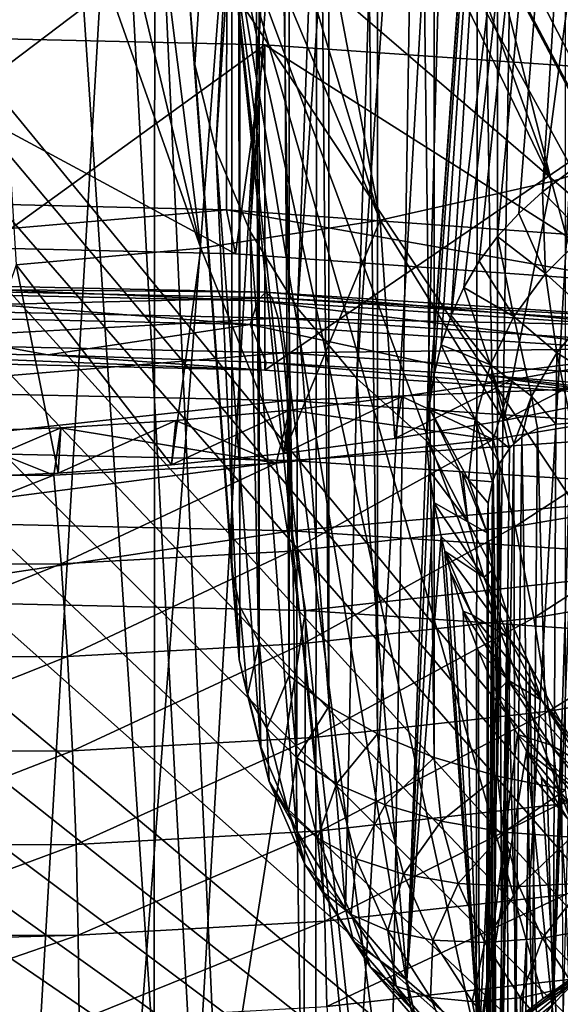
# Model space of a CAD drawing. Header units: metres. Extents: x -109 to 109, y -78 to 121.
# Tile 809 of 1056: x 0.8 to 3.06, y -7.17 to -3.05. Entities that reach past the tile are written whole.
import ezdxf

# ---------------------------------------------------------------- set-up
doc = ezdxf.new("R2010")
doc.units = ezdxf.units.M
doc.layers.add('solid_508554_SW0001', color=7, linetype='CONTINUOUS')

msp = doc.modelspace()

# ---------------------------------------------------------------- linework, layer by layer
at = {"layer": 'solid_508554_SW0001'}
for points in [[(1.5, -2.877158, 8.820271), (1.684025, -5.352687, 4.164479), (1.684025, 13.156838, -6.522)], [(1.718227, -5.505154, 3.900398), (1.684025, 13.156838, -6.522), (1.684025, -5.352687, 4.164479)], [(1.718227, 13.004371, -6.786081), (1.684025, 13.156838, -6.522), (1.718227, -5.505154, 3.900398)], [(1.718227, 13.004371, -6.786081), (1.718227, -5.505154, 3.900398), (1.798783, -5.653367, 3.643686)], [(1.798783, 12.856158, -7.042792), (1.718227, 13.004371, -6.786081), (1.798783, -5.653367, 3.643686)], [(2.162955, -19.445965, 39.774437), (0, 12.943846, 22.659361), (0, -19.398746, 39.856224)], [(2.162955, -19.445965, 39.774437), (0.407613, 12.942253, 22.656605), (0, 12.943846, 22.659361)], [(2.162955, -19.445965, 39.774437), (0.811601, 10.081635, 24.166874), (0.407613, 12.942253, 22.656605)], [(1.798783, 12.856158, -7.042792), (1.798783, -5.653367, 3.643686), (1.923783, -5.793664, 3.400684)], [(1.923782, 12.715861, -7.285794), (1.798783, 12.856158, -7.042792), (1.923783, -5.793664, 3.400684)], [(1.923782, 12.715861, -7.285794), (1.923783, -5.793664, 3.400684), (2.090279, -5.922736, 3.177124)], [(2.090278, 12.586789, -7.509355), (1.923782, 12.715861, -7.285794), (2.090279, -5.922736, 3.177124)], [(2.090278, 12.586789, -7.509355), (2.090279, -5.922736, 3.177124), (2.294345, -6.037539, 2.978279)], [(2.294343, 12.471986, -7.708199), (2.090278, 12.586789, -7.509355), (2.294345, -6.037539, 2.978279)], [(2.294343, 12.471986, -7.708199), (2.294345, -6.037539, 2.978279), (2.531168, -6.135364, 2.808841)], [(2.531166, 12.374162, -7.877636), (2.294343, 12.471986, -7.708199), (2.531168, -6.135364, 2.808841)], [(2.531166, 12.374162, -7.877636), (2.531168, -6.135364, 2.808841), (2.795163, -6.213902, 2.67281)], [(2.79516, 12.295624, -8.013668), (2.531166, 12.374162, -7.877636), (2.795163, -6.213902, 2.67281)], [(3.080096, 12.238226, -8.113084), (2.79516, 12.295624, -8.013668), (2.795163, -6.213902, 2.67281)], [(3.080096, 12.238226, -8.113084), (2.795163, -6.213902, 2.67281), (3.080101, -6.2713, 2.573394)], [(2.162955, -19.445965, 39.774437), (1.708805, 9.392839, 24.483728), (0.811601, 10.081635, 24.166874)], [(2.162955, -19.445965, 39.774437), (2.614223, 8.682554, 24.775587), (1.708805, 9.392839, 24.483728)], [(2.162955, -19.445965, 39.774437), (4.309449, -19.587261, 39.529709), (2.614223, 8.682554, 24.775587)], [(4.309449, -19.587261, 39.529709), (3.522732, 7.954433, 25.039883), (2.614223, 8.682554, 24.775587)], [(5.316401, 8.477888, -31.515867), (5.346106, -16.050337, -74), (-5.346106, -16.050337, -74)], [(4.327184, 8.221739, -31.959532), (5.316401, 8.477888, -31.515867), (-5.346106, -16.050337, -74)], [(3.28852, 8.019318, -32.310135), (4.327184, 8.221739, -31.959532), (-5.346106, -16.050337, -74)], [(2.213334, 7.873151, -32.563301), (3.28852, 8.019318, -32.310135), (-5.346106, -16.050337, -74)], [(1.112855, 7.784757, -32.716404), (2.213334, 7.873151, -32.563301), (-5.346106, -16.050337, -74)], [(0, 7.755187, -32.767624), (1.112855, 7.784757, -32.716404), (-5.346106, -16.050337, -74)], [(1.98486, 3.652162, 20.074348), (1.529439, -3.240316, 9.02994), (1.5, -2.877158, 8.820271)], [(1.98486, 3.652162, 20.074348), (1.617085, -3.596008, 9.235299), (1.529439, -3.240316, 9.02994)], [(2.076159, 3.29613, 20.293066), (1.617085, -3.596008, 9.235299), (1.98486, 3.652162, 20.074348)], [(2.076159, 3.29613, 20.293066), (1.761279, -3.93767, 9.432558), (1.617085, -3.596008, 9.235299)], [(2.225912, 2.953634, 20.500917), (1.761279, -3.93767, 9.432558), (2.076159, 3.29613, 20.293066)], [(7.104699, -7.905698, 0.813772), (0, -7.99651, 1.152685), (0, 3.264459, -5.348838)], [(7.104699, -7.905698, 0.813772), (0, 3.264459, -5.348838), (7.104699, 2.925546, -5.439649)], [(2.225912, 2.953634, 20.500917), (1.959142, -4.258443, 9.617757), (1.761279, -3.93767, 9.432558)], [(2.431077, 2.631637, 20.693682), (1.959142, -4.258443, 9.617757), (2.225912, 2.953634, 20.500917)], [(2.431077, 2.631637, 20.693682), (2.206658, -4.551934, 9.787204), (1.959142, -4.258443, 9.617757)], [(2.687481, 2.336684, 20.867437), (2.206658, -4.551934, 9.787204), (2.431077, 2.631637, 20.693682)], [(2.687481, 2.336684, 20.867437), (2.499254, -4.812724, 9.93777), (2.206658, -4.551934, 9.787204)], [(2.989915, 2.074769, 21.018654), (2.499254, -4.812724, 9.93777), (2.687481, 2.336684, 20.867437)], [(2.509362, -4.675029, 10.159796), (2.499254, -4.812724, 9.93777), (2.989915, 2.074769, 21.018654)], [(2.529458, -4.541011, 10.392257), (2.509362, -4.675029, 10.159796), (2.989915, 2.074769, 21.018654)], [(2.560005, -4.411892, 10.633598), (2.529458, -4.541011, 10.392257), (2.989915, 2.074769, 21.018654)], [(2.601512, -4.288767, 10.882063), (2.560005, -4.411892, 10.633598), (2.989915, 2.074769, 21.018654)], [(2.601512, -4.288767, 10.882063), (2.989915, 2.074769, 21.018654), (3.332231, 1.851217, 21.144257)], [(-1.615718, 2.032706, -36.279251), (-1.743308, -0.378756, -40.456024), (7.405207, -11.518138, -59.75)], [(0, 1.993013, -36.348), (-1.615718, 2.032706, -36.279251), (7.405207, -11.518138, -59.75)], [(0, 1.993013, -36.348), (7.405207, -11.518138, -59.75), (1.818279, -0.925544, -41.403088)], [(2.654343, -4.17206, 11.136175), (2.601512, -4.288767, 10.882063), (3.332231, 1.851217, 21.144257)], [(2.718876, -4.062194, 11.394028), (2.654343, -4.17206, 11.136175), (3.332231, 1.851217, 21.144257)], [(2.795439, -3.959039, 11.654053), (2.718876, -4.062194, 11.394028), (3.332231, 1.851217, 21.144257)], [(2.884051, -3.862414, 11.914009), (2.795439, -3.959039, 11.654053), (3.332231, 1.851217, 21.144257)], [(2.984338, -3.772162, 12.170977), (2.884051, -3.862414, 11.914009), (3.332231, 1.851217, 21.144257)], [(2.984338, -3.772162, 12.170977), (3.332231, 1.851217, 21.144257), (3.70747, 1.67057, 21.241695)], [(3.094809, -3.688534, 12.420244), (2.984338, -3.772162, 12.170977), (3.70747, 1.67057, 21.241695)], [(3.379702, 1.199911, -31.931089), (3.364621, -10.545527, -24.576969), (2.70286, -10.624965, -24.714558)], [(2.714232, 1.122699, -32.064827), (3.379702, 1.199911, -31.931089), (2.70286, -10.624965, -24.714558)], [(2.714232, 1.122699, -32.064827), (2.70286, -10.624965, -24.714558), (2.033629, -10.686981, -24.821976)], [(2.041794, 1.062438, -32.169201), (2.714232, 1.122699, -32.064827), (2.033629, -10.686981, -24.821976)], [(2.041794, 1.062438, -32.169201), (2.033629, -10.686981, -24.821976), (1.358874, -10.731398, -24.898907)], [(1.364115, 1.019284, -32.243946), (2.041794, 1.062438, -32.169201), (1.358874, -10.731398, -24.898907)], [(1.364115, 1.019284, -32.243946), (1.358874, -10.731398, -24.898907), (0.68036, -10.758098, -24.945152)], [(0.682934, 0.993347, -32.288872), (1.364115, 1.019284, -32.243946), (0.68036, -10.758098, -24.945152)], [(-1.743308, -0.378756, -40.456024), (-1.743309, -0.653439, -40.931789), (7.405207, -11.518138, -59.75)], [(-1.743309, -0.653439, -40.931789), (-1.818279, -0.925544, -41.403088), (7.405207, -11.518138, -59.75)], [(2.839947, -0.864522, -19.697342), (4.310282, -3.283862, -19.887815), (3.071427, -0.763602, -19.522543)], [(2.594974, -0.957406, -19.858221), (4.310282, -3.283862, -19.887815), (2.839947, -0.864522, -19.697342)], [(-1.818279, -0.925544, -41.403088), (-1.96679, -1.189955, -41.861061), (7.405207, -11.518138, -59.75)], [(7.405207, -11.518138, -59.75), (1.96679, -1.189955, -41.861061), (1.818279, -0.925544, -41.403088)], [(2.338086, -1.041649, -20.004133), (3.692224, -3.525959, -20.30714), (2.594974, -0.957406, -19.858221)], [(2.594974, -0.957406, -19.858221), (3.692224, -3.525959, -20.30714), (4.310282, -3.283862, -19.887815)], [(2.070289, -1.116935, -20.134533), (3.02068, -3.728934, -20.658703), (2.338086, -1.041649, -20.004133)], [(2.338086, -1.041649, -20.004133), (3.02068, -3.728934, -20.658703), (3.692224, -3.525959, -20.30714)], [(1.792659, -1.18295, -20.248875), (3.02068, -3.728934, -20.658703), (2.070289, -1.116935, -20.134533)], [(-1.96679, -1.189955, -41.861061), (-2.186097, -1.441787, -42.297249), (7.405207, -11.518138, -59.75)], [(1.506949, -1.239281, -20.346443), (2.304852, -3.890017, -20.937708), (1.792659, -1.18295, -20.248875)], [(1.792659, -1.18295, -20.248875), (2.304852, -3.890017, -20.937708), (3.02068, -3.728934, -20.658703)], [(7.405207, -11.518138, -59.75), (2.186097, -1.441787, -42.297249), (1.96679, -1.189955, -41.861061)], [(1.214012, -1.285767, -20.426958), (2.304852, -3.890017, -20.937708), (1.506949, -1.239281, -20.346443)], [(0.915414, -1.322146, -20.489969), (1.555304, -4.00679, -21.139963), (1.214012, -1.285767, -20.426958)], [(1.214012, -1.285767, -20.426958), (1.555304, -4.00679, -21.139963), (2.304852, -3.890017, -20.937708)], [(0.61279, -1.348233, -20.535154), (1.555304, -4.00679, -21.139963), (0.915414, -1.322146, -20.489969)], [(0.61279, -1.348233, -20.535154), (0.783516, -4.077502, -21.262442), (1.555304, -4.00679, -21.139963)], [(-2.186097, -1.441787, -42.297249), (-2.472212, -1.676389, -42.70359), (7.405207, -11.518138, -59.75)], [(7.405207, -11.518138, -59.75), (2.472212, -1.676389, -42.70359), (2.186097, -1.441787, -42.297249)], [(-2.472212, -1.676389, -42.70359), (-2.819605, -1.889214, -43.072212), (7.405207, -11.518138, -59.75)], [(7.405207, -11.518138, -59.75), (2.819605, -1.889214, -43.072212), (2.472212, -1.676389, -42.70359)], [(-2.819605, -1.889214, -43.072212), (-3.221321, -2.076128, -43.395958), (7.405207, -11.518138, -59.75)], [(7.405207, -11.518138, -59.75), (3.221321, -2.076128, -43.395958), (2.819605, -1.889214, -43.072212)], [(-3.221321, -2.076128, -43.395958), (-3.670456, -2.23398, -43.669365), (7.405207, -11.518138, -59.75)], [(-3.670456, -2.23398, -43.669365), (-4.159655, -2.359993, -43.887627), (7.405207, -11.518138, -59.75)], [(-4.159655, -2.359993, -43.887627), (-4.678047, -2.451293, -44.045765), (7.405207, -11.518138, -59.75)], [(-4.678047, -2.451293, -44.045765), (-5.212583, -2.506085, -44.140667), (7.405207, -11.518138, -59.75)], [(-5.212583, -2.506085, -44.140667), (-5.75, -2.524144, -44.171944), (7.405207, -11.518138, -59.75)], [(0, -3.807368, 22.405445), (0, -2.50833, 21.655445), (1.663582, -2.547956, 21.586811)], [(1.000007, -11.25833, 6.5), (1.663582, -2.547956, 21.586811), (0, -2.50833, 21.655445)], [(0.98078, -11.160789, 6.668945), (1.000007, -11.25833, 6.5), (0, -2.50833, 21.655445)], [(0.923877, -11.066978, 6.831432), (0.98078, -11.160789, 6.668945), (0, -2.50833, 21.655445)], [(0.831477, -10.980556, 6.98112), (0.923877, -11.066978, 6.831432), (0, -2.50833, 21.655445)], [(0.707087, -10.904764, 7.112394), (0.831477, -10.980556, 6.98112), (0, -2.50833, 21.655445)], [(-5.75, -2.524144, -44.171944), (-7.405207, -11.518138, -59.75), (7.405207, -11.518138, -59.75)], [(1.662686, -3.847232, 22.337048), (0, -3.807368, 22.405445), (1.663582, -2.547956, 21.586811)], [(2.253295, -8.334558, 11.564122), (1.663582, -2.547956, 21.586811), (1.000007, -11.25833, 6.5)], [(3.311309, -3.965716, 22.131826), (1.662686, -3.847232, 22.337048), (1.663582, -2.547956, 21.586811)], [(3.311309, -3.965716, 22.131826), (1.663582, -2.547956, 21.586811), (3.312012, -2.666466, 21.381546)], [(3.308651, -6.952661, 13.957639), (3.312012, -2.666466, 21.381546), (1.663582, -2.547956, 21.586811)], [(2.986686, -7.142419, 13.628967), (3.308651, -6.952661, 13.957639), (1.663582, -2.547956, 21.586811)], [(2.714614, -7.354539, 13.261564), (2.986686, -7.142419, 13.628967), (1.663582, -2.547956, 21.586811)], [(2.500093, -7.58534, 12.861805), (2.714614, -7.354539, 13.261564), (1.663582, -2.547956, 21.586811)], [(2.349866, -7.828908, 12.439934), (2.500093, -7.58534, 12.861805), (1.663582, -2.547956, 21.586811)], [(2.267137, -8.08031, 12.004493), (2.349866, -7.828908, 12.439934), (1.663582, -2.547956, 21.586811)], [(2.253295, -8.334558, 11.564122), (2.267137, -8.08031, 12.004493), (1.663582, -2.547956, 21.586811)], [(1.529439, -3.240316, 9.02994), (1.684025, -5.352687, 4.164479), (1.5, -2.877158, 8.820271)], [(1.822381, -3.15751, 24.531033), (0, -4.474904, 25.388922), (0, -3.115381, 24.604002)], [(1.699666, -4.030761, 23.018518), (1.822381, -3.15751, 24.531033), (0, -3.115381, 24.604002)], [(0, -3.990381, 23.088457), (1.699666, -4.030761, 23.018518), (0, -3.115381, 24.604002)], [(1.822381, -3.15751, 24.531033), (1.822322, -4.51703, 25.315958), (0, -4.474904, 25.388922)], [(1.699666, -4.030761, 23.018518), (3.392111, -4.151805, 22.808863), (1.822381, -3.15751, 24.531033)], [(3.629164, -3.283533, 24.312754), (1.822322, -4.51703, 25.315958), (1.822381, -3.15751, 24.531033)], [(3.392111, -4.151805, 22.808863), (3.629164, -3.283533, 24.312754), (1.822381, -3.15751, 24.531033)], [(1.529439, -3.240316, 9.02994), (1.714799, -5.726325, 4.369603), (1.684025, -5.352687, 4.164479)], [(1.529439, -3.240316, 9.02994), (1.617085, -3.596008, 9.235299), (1.714799, -5.726325, 4.369603)], [(3.629164, -3.283533, 24.312754), (3.62909, -4.643048, 25.097689), (1.822322, -4.51703, 25.315958)], [(3.692224, -3.525959, -20.30714), (3.02068, -3.728934, -20.658703), (3.267441, -4.638892, -22.234797)], [(1.617085, -3.596008, 9.235299), (1.805792, -6.09163, 4.571716), (1.714799, -5.726325, 4.369603)], [(1.617085, -3.596008, 9.235299), (1.761279, -3.93767, 9.432558), (1.805792, -6.09163, 4.571716)], [(3.159184, -3.952345, 12.142233), (2.984338, -3.772162, 12.170977), (3.094809, -3.688534, 12.420244)], [(3.02068, -3.728934, -20.658703), (2.304852, -3.890017, -20.937708), (2.821571, -4.727457, -22.388197)], [(3.02068, -3.728934, -20.658703), (2.821571, -4.727457, -22.388197), (3.267441, -4.638892, -22.234797)], [(2.995559, -4.112984, 11.728349), (2.884051, -3.862414, 11.914009), (2.984338, -3.772162, 12.170977)], [(2.995559, -4.112984, 11.728349), (2.984338, -3.772162, 12.170977), (3.159184, -3.952345, 12.142233)], [(1.662686, -3.847232, 22.337048), (0, -3.990381, 23.088457), (0, -3.807368, 22.405445)], [(1.662686, -3.847232, 22.337048), (1.699666, -4.030761, 23.018518), (0, -3.990381, 23.088457)], [(1.662686, -3.847232, 22.337048), (3.392111, -4.151805, 22.808863), (1.699666, -4.030761, 23.018518)], [(3.311309, -3.965716, 22.131826), (3.392111, -4.151805, 22.808863), (1.662686, -3.847232, 22.337048)], [(2.995559, -4.112984, 11.728349), (2.795439, -3.959039, 11.654053), (2.884051, -3.862414, 11.914009)], [(2.304852, -3.890017, -20.937708), (1.555304, -4.00679, -21.139963), (1.90235, -4.865043, -22.626501)], [(2.304852, -3.890017, -20.937708), (1.90235, -4.865043, -22.626501), (2.366131, -4.802913, -22.518888)], [(2.304852, -3.890017, -20.937708), (2.366131, -4.802913, -22.518888), (2.821571, -4.727457, -22.388197)], [(1.761279, -3.93767, 9.432558), (1.955319, -6.441515, 4.766984), (1.805792, -6.09163, 4.571716)], [(1.761279, -3.93767, 9.432558), (1.959142, -4.258443, 9.617757), (1.955319, -6.441515, 4.766984)], [(2.863895, -4.292767, 11.303717), (2.718876, -4.062194, 11.394028), (2.795439, -3.959039, 11.654053)], [(2.863895, -4.292767, 11.303717), (2.795439, -3.959039, 11.654053), (2.995559, -4.112984, 11.728349)], [(2.995559, -4.112984, 11.728349), (3.159184, -3.952345, 12.142233), (3.178388, -4.279335, 11.83981)], [(1.555304, -4.00679, -21.139963), (0.783516, -4.077502, -21.262442), (1.432517, -4.913547, -22.710512)], [(1.555304, -4.00679, -21.139963), (1.432517, -4.913547, -22.710512), (1.90235, -4.865043, -22.626501)], [(2.863895, -4.292767, 11.303717), (2.654343, -4.17206, 11.136175), (2.718876, -4.062194, 11.394028)], [(0.783516, -4.077502, -21.262442), (0.479528, -4.969233, -22.806965), (0.957815, -4.948313, -22.770729)], [(0.783516, -4.077502, -21.262442), (0.957815, -4.948313, -22.770729), (1.432517, -4.913547, -22.710512)], [(2.863895, -4.292767, 11.303717), (2.995559, -4.112984, 11.728349), (3.043012, -4.444812, 11.462324)], [(2.995559, -4.112984, 11.728349), (3.178388, -4.279335, 11.83981), (3.043012, -4.444812, 11.462324)], [(1.793903, -4.228182, 26.117586), (0, -4.150984, 26.576256), (0, -4.18902, 26.185415)], [(1.82506, -4.190826, 26.507248), (0, -4.174618, 26.968231), (0, -4.150984, 26.576256)], [(1.793903, -4.228182, 26.117586), (1.82506, -4.190826, 26.507248), (0, -4.150984, 26.576256)], [(1.853616, -4.215084, 26.898144), (0, -4.25934, 27.351669), (0, -4.174618, 26.968231)], [(1.82506, -4.190826, 26.507248), (1.853616, -4.215084, 26.898144), (0, -4.174618, 26.968231)], [(1.760912, -4.326231, 25.73877), (0, -4.18902, 26.185415), (0, -4.287789, 25.805353)], [(1.760912, -4.326231, 25.73877), (1.793903, -4.228182, 26.117586), (0, -4.18902, 26.185415)], [(1.793903, -4.228182, 26.117586), (3.574153, -4.345369, 25.914612), (1.82506, -4.190826, 26.507248)], [(1.82506, -4.190826, 26.507248), (3.636231, -4.310048, 26.300749), (1.853616, -4.215084, 26.898144)], [(3.574153, -4.345369, 25.914612), (3.636231, -4.310048, 26.300749), (1.82506, -4.190826, 26.507248)], [(2.765666, -4.495527, 10.874492), (2.601512, -4.288767, 10.882063), (2.654343, -4.17206, 11.136175)], [(2.765666, -4.495527, 10.874492), (2.654343, -4.17206, 11.136175), (2.863895, -4.292767, 11.303717)], [(1.853616, -4.215084, 26.898144), (1.878866, -4.300357, 27.280626), (0, -4.25934, 27.351669)], [(1.760912, -4.326231, 25.73877), (3.508422, -4.441263, 25.539528), (1.793903, -4.228182, 26.117586)], [(3.508422, -4.441263, 25.539528), (3.574153, -4.345369, 25.914612), (1.793903, -4.228182, 26.117586)], [(1.853616, -4.215084, 26.898144), (3.693126, -4.336172, 26.688412), (1.878866, -4.300357, 27.280626)], [(3.636231, -4.310048, 26.300749), (3.693126, -4.336172, 26.688412), (1.853616, -4.215084, 26.898144)], [(1.878866, -4.300357, 27.280626), (0, -4.403059, 27.717112), (0, -4.25934, 27.351669)], [(1.959142, -4.258443, 9.617757), (2.160339, -6.768618, 4.951252), (1.955319, -6.441515, 4.766984)], [(1.959142, -4.258443, 9.617757), (2.206658, -4.551934, 9.787204), (2.160339, -6.768618, 4.951252)], [(0.915254, -4.453765, 25.43025), (0, -4.287789, 25.805353), (0, -4.443192, 25.448565)], [(1.760912, -4.326231, 25.73877), (0, -4.287789, 25.805353), (0.915254, -4.453765, 25.43025)], [(1.878866, -4.300357, 27.280626), (1.900186, -4.444541, 27.645264), (0, -4.403059, 27.717112)], [(1.878866, -4.300357, 27.280626), (3.743433, -4.423094, 27.068039), (1.900186, -4.444541, 27.645264)], [(3.693126, -4.336172, 26.688412), (3.743433, -4.423094, 27.068039), (1.878866, -4.300357, 27.280626)], [(2.765666, -4.495527, 10.874492), (2.560005, -4.411892, 10.633598), (2.601512, -4.288767, 10.882063)], [(2.765666, -4.495527, 10.874492), (2.863895, -4.292767, 11.303717), (2.938053, -4.626348, 11.080821)], [(2.863895, -4.292767, 11.303717), (3.043012, -4.444812, 11.462324), (2.938053, -4.626348, 11.080821)], [(3.043012, -4.444812, 11.462324), (3.178388, -4.279335, 11.83981), (3.235533, -4.564319, 11.736423)], [(1.760912, -4.326231, 25.73877), (0.915254, -4.453765, 25.43025), (1.828554, -4.485462, 25.375349)], [(1.760912, -4.326231, 25.73877), (1.828554, -4.485462, 25.375349), (2.737952, -4.538215, 25.283979)], [(1.760912, -4.326231, 25.73877), (2.737952, -4.538215, 25.283979), (3.508422, -4.441263, 25.539528)], [(1.900186, -4.444541, 27.645264), (0, -4.60223, 28.05554), (0, -4.403059, 27.717112)], [(1.822322, -4.51703, 25.315958), (0, -4.443192, 25.448565), (0, -4.474904, 25.388922)], [(1.822322, -4.51703, 25.315958), (0.915254, -4.453765, 25.43025), (0, -4.443192, 25.448565)], [(3.743433, -4.423094, 27.068039), (3.785911, -4.568672, 27.430264), (1.900186, -4.444541, 27.645264)], [(2.702244, -4.723009, 10.447245), (2.529458, -4.541011, 10.392257), (2.560005, -4.411892, 10.633598)], [(2.702244, -4.723009, 10.447245), (2.560005, -4.411892, 10.633598), (2.765666, -4.495527, 10.874492)], [(3.508422, -4.441263, 25.539528), (2.737952, -4.538215, 25.283979), (3.641507, -4.611912, 25.156332)], [(1.900186, -4.444541, 27.645264), (1.917051, -4.644081, 27.983053), (0, -4.60223, 28.05554)], [(1.822322, -4.51703, 25.315958), (1.828554, -4.485462, 25.375349), (0.915254, -4.453765, 25.43025)], [(1.900186, -4.444541, 27.645264), (3.785911, -4.568672, 27.430264), (1.917051, -4.644081, 27.983053)], [(2.821571, -4.727457, -22.388197), (2.857537, -4.557835, -23.067589), (3.310746, -4.475155, -22.906834)], [(2.821571, -4.727457, -22.388197), (3.310746, -4.475155, -22.906834), (3.267441, -4.638892, -22.234797)], [(3.654281, -4.659761, -22.918547), (3.310746, -4.475155, -22.906834), (2.857537, -4.557835, -23.067589)], [(2.938053, -4.626348, 11.080821), (3.043012, -4.444812, 11.462324), (3.039418, -4.742519, 11.214396)], [(3.043012, -4.444812, 11.462324), (3.103278, -4.739102, 11.365893), (3.039418, -4.742519, 11.214396)], [(3.043012, -4.444812, 11.462324), (3.235533, -4.564319, 11.736423), (3.103278, -4.739102, 11.365893)], [(1.822322, -4.51703, 25.315958), (3.62909, -4.643048, 25.097689), (1.828554, -4.485462, 25.375349)], [(3.62909, -4.643048, 25.097689), (2.737952, -4.538215, 25.283979), (1.828554, -4.485462, 25.375349)], [(2.702244, -4.723009, 10.447245), (2.765666, -4.495527, 10.874492), (2.845009, -4.845177, 10.626332)], [(2.765666, -4.495527, 10.874492), (2.938053, -4.626348, 11.080821), (2.864031, -4.824616, 10.699056)], [(2.765666, -4.495527, 10.874492), (2.864031, -4.824616, 10.699056), (2.845009, -4.845177, 10.626332)], [(2.206658, -4.551934, 9.787204), (2.416614, -7.066154, 5.120727), (2.160339, -6.768618, 4.951252)], [(2.206658, -4.551934, 9.787204), (2.499254, -4.812724, 9.93777), (2.416614, -7.066154, 5.120727)], [(2.366131, -4.802913, -22.518888), (2.395235, -4.627652, -23.206268), (2.857537, -4.557835, -23.067589)], [(2.366131, -4.802913, -22.518888), (2.857537, -4.557835, -23.067589), (2.821571, -4.727457, -22.388197)], [(2.777704, -4.806403, -23.223955), (2.857537, -4.557835, -23.067589), (2.395235, -4.627652, -23.206268)], [(2.702244, -4.723009, 10.447245), (2.509362, -4.675029, 10.159796), (2.529458, -4.541011, 10.392257)], [(3.62909, -4.643048, 25.097689), (3.641507, -4.611912, 25.156332), (2.737952, -4.538215, 25.283979)], [(2.777704, -4.806403, -23.223955), (3.654281, -4.659761, -22.918547), (2.857537, -4.557835, -23.067589)], [(1.917051, -4.644081, 27.983053), (0, -4.851939, 28.358606), (0, -4.60223, 28.05554)], [(3.785911, -4.568672, 27.430264), (3.819512, -4.769312, 27.766146), (1.917051, -4.644081, 27.983053)], [(1.917051, -4.644081, 27.983053), (1.929045, -4.894051, 28.285666), (0, -4.851939, 28.358606)], [(1.90235, -4.865043, -22.626501), (1.925978, -4.684328, -23.322367), (2.395235, -4.627652, -23.206268)], [(1.90235, -4.865043, -22.626501), (2.395235, -4.627652, -23.206268), (2.366131, -4.802913, -22.518888)], [(1.917051, -4.644081, 27.983053), (3.819512, -4.769312, 27.766146), (1.929045, -4.894051, 28.285666)], [(2.777704, -4.806403, -23.223955), (2.395235, -4.627652, -23.206268), (1.925978, -4.684328, -23.322367)], [(2.897895, -4.796207, 10.816488), (2.864031, -4.824616, 10.699056), (2.938053, -4.626348, 11.080821)], [(2.96268, -4.761595, 11.01257), (2.897895, -4.796207, 10.816488), (2.938053, -4.626348, 11.080821)], [(2.96268, -4.761595, 11.01257), (2.938053, -4.626348, 11.080821), (3.039418, -4.742519, 11.214396)], [(1.432517, -4.913547, -22.710512), (1.450395, -4.727833, -23.415798), (1.925978, -4.684328, -23.322367)], [(1.432517, -4.913547, -22.710512), (1.925978, -4.684328, -23.322367), (1.90235, -4.865043, -22.626501)], [(1.869885, -4.905498, -23.448765), (1.925978, -4.684328, -23.322367), (1.450395, -4.727833, -23.415798)], [(1.869885, -4.905498, -23.448765), (2.777704, -4.806403, -23.223955), (1.925978, -4.684328, -23.322367)], [(2.509362, -4.675029, 10.159796), (2.637292, -4.93638, 10.005854), (2.499254, -4.812724, 9.93777)], [(2.509362, -4.675029, 10.159796), (2.674754, -4.975598, 10.028692), (2.637292, -4.93638, 10.005854)], [(2.702244, -4.723009, 10.447245), (2.674754, -4.975598, 10.028692), (2.509362, -4.675029, 10.159796)], [(2.869574, -5.170804, -23.345345), (3.654281, -4.659761, -22.918547), (2.777704, -4.806403, -23.223955)], [(2.869574, -5.170804, -23.345345), (3.775433, -5.018613, -23.030365), (3.654281, -4.659761, -22.918547)], [(0.957815, -4.948313, -22.770729), (0.96997, -4.75806, -23.486223), (1.450395, -4.727833, -23.415798)], [(0.957815, -4.948313, -22.770729), (1.450395, -4.727833, -23.415798), (1.432517, -4.913547, -22.710512)], [(1.869885, -4.905498, -23.448765), (1.450395, -4.727833, -23.415798), (0.96997, -4.75806, -23.486223)], [(2.774078, -4.983782, 10.261553), (2.674754, -4.975598, 10.028692), (2.702244, -4.723009, 10.447245)], [(2.803772, -4.907807, 10.441557), (2.702244, -4.723009, 10.447245), (2.845009, -4.845177, 10.626332)], [(2.803772, -4.907807, 10.441557), (2.774078, -4.983782, 10.261553), (2.702244, -4.723009, 10.447245)], [(0.479528, -4.969233, -22.806965), (0.486, -4.774913, -23.533512), (0.96997, -4.75806, -23.486223)], [(0.479528, -4.969233, -22.806965), (0.96997, -4.75806, -23.486223), (0.957815, -4.948313, -22.770729)], [(0.9405, -4.955855, -23.590361), (0.96997, -4.75806, -23.486223), (0.486, -4.774913, -23.533512)], [(0.9405, -4.955855, -23.590361), (1.869885, -4.905498, -23.448765), (0.96997, -4.75806, -23.486223)], [(3.819512, -4.769312, 27.766146), (3.843408, -5.020066, 28.067402), (1.929045, -4.894051, 28.285666)], [(2.940951, -7.276662, 12.396783), (2.897895, -4.796207, 10.816488), (2.96268, -4.761595, 11.01257)], [(3.02862, -7.167167, 12.586433), (2.940951, -7.276662, 12.396783), (2.96268, -4.761595, 11.01257)], [(3.02862, -7.167167, 12.586433), (2.96268, -4.761595, 11.01257), (3.039418, -4.742519, 11.214396)], [(3.02862, -7.167167, 12.586433), (3.103278, -4.739102, 11.365893), (3.12484, -4.740049, 11.41452)], [(3.02862, -7.167167, 12.586433), (3.039418, -4.742519, 11.214396), (3.103278, -4.739102, 11.365893)], [(3.13185, -7.061227, 12.769927), (3.02862, -7.167167, 12.586433), (3.12484, -4.740049, 11.41452)], [(0.9405, -4.955855, -23.590361), (0.486, -4.774913, -23.533512), (0, -4.956784, -23.646984)], [(1.931581, -5.273889, -23.577026), (2.777704, -4.806403, -23.223955), (1.869885, -4.905498, -23.448765)], [(1.931581, -5.273889, -23.577026), (2.869574, -5.170804, -23.345345), (2.777704, -4.806403, -23.223955)], [(2.499254, -4.812724, 9.93777), (2.509748, -4.936973, 9.706633), (2.416614, -7.066154, 5.120727)], [(2.67188, -5.150406, 9.646859), (2.509748, -4.936973, 9.706633), (2.499254, -4.812724, 9.93777)], [(2.637292, -4.93638, 10.005854), (2.67188, -5.150406, 9.646859), (2.499254, -4.812724, 9.93777)], [(2.869529, -7.388811, 12.202535), (2.864031, -4.824616, 10.699056), (2.897895, -4.796207, 10.816488)], [(2.940951, -7.276662, 12.396783), (2.869529, -7.388811, 12.202535), (2.897895, -4.796207, 10.816488)], [(1.929045, -4.894051, 28.285666), (0, -5.146023, 28.618832), (0, -4.851939, 28.358606)], [(2.814526, -7.50326, 12.004303), (2.803772, -4.907807, 10.441557), (2.845009, -4.845177, 10.626332)], [(2.814526, -7.50326, 12.004303), (2.845009, -4.845177, 10.626332), (2.864031, -4.824616, 10.699056)], [(2.869529, -7.388811, 12.202535), (2.814526, -7.50326, 12.004303), (2.864031, -4.824616, 10.699056)], [(1.929045, -4.894051, 28.285666), (1.935871, -5.188284, 28.545633), (0, -5.146023, 28.618832)], [(1.929045, -4.894051, 28.285666), (3.843408, -5.020066, 28.067402), (1.935871, -5.188284, 28.545633)], [(0.971456, -5.326653, -23.722752), (1.869885, -4.905498, -23.448765), (0.9405, -4.955855, -23.590361)], [(0.971456, -5.326653, -23.722752), (1.931581, -5.273889, -23.577026), (1.869885, -4.905498, -23.448765)], [(2.509748, -4.936973, 9.706633), (2.529456, -5.070046, 9.476063), (2.416614, -7.066154, 5.120727)], [(2.67188, -5.150406, 9.646859), (2.529456, -5.070046, 9.476063), (2.509748, -4.936973, 9.706633)], [(2.637292, -4.93638, 10.005854), (2.674754, -4.975598, 10.028692), (2.648607, -4.947898, 10.012561)], [(2.637292, -4.93638, 10.005854), (2.648607, -4.947898, 10.012561), (2.67188, -5.150406, 9.646859)], [(2.776184, -7.619604, 11.802791), (2.774078, -4.983782, 10.261553), (2.803772, -4.907807, 10.441557)], [(2.814526, -7.50326, 12.004303), (2.776184, -7.619604, 11.802791), (2.803772, -4.907807, 10.441557)], [(0.9405, -4.955855, -23.590361), (0, -4.956784, -23.646984), (-0.000001, -5.328394, -23.780739)], [(0.971456, -5.326653, -23.722752), (0.9405, -4.955855, -23.590361), (-0.000001, -5.328394, -23.780739)], [(2.751937, -5.197321, 9.799333), (2.648607, -4.947898, 10.012561), (2.674754, -4.975598, 10.028692)], [(2.751937, -5.197321, 9.799333), (2.67188, -5.150406, 9.646859), (2.648607, -4.947898, 10.012561)], [(2.751937, -5.197321, 9.799333), (2.674754, -4.975598, 10.028692), (2.756021, -5.073112, 10.085505)], [(2.774078, -4.983782, 10.261553), (2.756021, -5.073112, 10.085505), (2.674754, -4.975598, 10.028692)], [(2.75482, -7.736991, 11.59947), (2.756021, -5.073112, 10.085505), (2.774078, -4.983782, 10.261553)], [(2.776184, -7.619604, 11.802791), (2.75482, -7.736991, 11.59947), (2.774078, -4.983782, 10.261553)], [(2.947668, -5.552755, -23.408493), (3.775433, -5.018613, -23.030365), (2.869574, -5.170804, -23.345345)], [(2.947668, -5.552755, -23.408493), (3.878491, -5.395858, -23.085403), (3.775433, -5.018613, -23.030365)], [(3.843408, -5.020066, 28.067402), (3.857008, -5.314745, 28.326595), (1.935871, -5.188284, 28.545633)], [(2.529456, -5.070046, 9.476063), (2.559296, -5.212426, 9.246377), (2.416614, -7.066154, 5.120727)], [(2.737866, -5.382633, 9.309741), (2.559296, -5.212426, 9.246377), (2.529456, -5.070046, 9.476063)], [(2.737866, -5.382633, 9.309741), (2.529456, -5.070046, 9.476063), (2.67188, -5.150406, 9.646859)], [(2.750523, -7.854615, 11.39574), (2.751937, -5.197321, 9.799333), (2.756021, -5.073112, 10.085505)], [(2.75482, -7.736991, 11.59947), (2.750523, -7.854615, 11.39574), (2.756021, -5.073112, 10.085505)], [(1.935871, -5.188284, 28.545633), (0, -5.476882, 28.829611), (0, -5.146023, 28.618832)], [(1.98399, -5.659219, -23.645987), (2.869574, -5.170804, -23.345345), (1.931581, -5.273889, -23.577026)], [(1.98399, -5.659219, -23.645987), (2.947668, -5.552755, -23.408493), (2.869574, -5.170804, -23.345345)], [(2.777852, -5.350163, 9.526869), (2.737866, -5.382633, 9.309741), (2.67188, -5.150406, 9.646859)], [(2.751937, -5.197321, 9.799333), (2.777852, -5.350163, 9.526869), (2.67188, -5.150406, 9.646859)], [(1.935871, -5.188284, 28.545633), (1.992569, -5.521625, 28.752113), (0, -5.476882, 28.829611)], [(1.935871, -5.188284, 28.545633), (3.857008, -5.314745, 28.326595), (1.992569, -5.521625, 28.752113)], [(2.559296, -5.212426, 9.246377), (2.718891, -7.328084, 5.271948), (2.416614, -7.066154, 5.120727)], [(2.559296, -5.212426, 9.246377), (2.574872, -5.274246, 9.151505), (2.718891, -7.328084, 5.271948)], [(2.737866, -5.382633, 9.309741), (2.574872, -5.274246, 9.151505), (2.559296, -5.212426, 9.246377)], [(2.750523, -7.854615, 11.39574), (2.763284, -7.972233, 11.192018), (2.751937, -5.197321, 9.799333)], [(2.763284, -7.972233, 11.192018), (2.777852, -5.350163, 9.526869), (2.751937, -5.197321, 9.799333)], [(0.997735, -5.714018, -23.7952), (1.931581, -5.273889, -23.577026), (0.971456, -5.326653, -23.722752)], [(0.997735, -5.714018, -23.7952), (1.98399, -5.659219, -23.645987), (1.931581, -5.273889, -23.577026)], [(2.574872, -5.274246, 9.151505), (2.600125, -5.36413, 9.018118), (2.718891, -7.328084, 5.271948)], [(2.68941, -5.54001, 8.831622), (2.600125, -5.36413, 9.018118), (2.574872, -5.274246, 9.151505)], [(2.842801, -5.635222, 9.007544), (2.574872, -5.274246, 9.151505), (2.737866, -5.382633, 9.309741)], [(2.68941, -5.54001, 8.831622), (2.574872, -5.274246, 9.151505), (2.842801, -5.635222, 9.007544)], [(0.971456, -5.326653, -23.722752), (-0.000001, -5.328394, -23.780739), (0, -5.716448, -23.854336)], [(0.997735, -5.714018, -23.7952), (0.971456, -5.326653, -23.722752), (0, -5.716448, -23.854336)], [(3.857008, -5.314745, 28.326595), (3.969095, -5.655494, 28.520247), (1.992569, -5.521625, 28.752113)], [(1.718227, -5.505154, 3.900398), (1.684025, -5.352687, 4.164479), (1.714799, -5.726325, 4.369603)], [(2.600125, -5.36413, 9.018118), (2.652256, -5.524173, 8.79216), (2.718891, -7.328084, 5.271948)], [(2.68941, -5.54001, 8.831622), (2.652256, -5.524173, 8.79216), (2.600125, -5.36413, 9.018118)], [(2.777852, -5.350163, 9.526869), (2.835503, -5.5326, 9.267303), (2.737866, -5.382633, 9.309741)], [(2.835503, -5.5326, 9.267303), (2.842801, -5.635222, 9.007544), (2.737866, -5.382633, 9.309741)], [(2.763284, -7.972233, 11.192018), (2.7931, -8.089228, 10.989379), (2.777852, -5.350163, 9.526869)], [(2.7931, -8.089228, 10.989379), (2.835503, -5.5326, 9.267303), (2.777852, -5.350163, 9.526869)], [(3.010042, -5.942731, -23.411827), (3.878491, -5.395858, -23.085403), (2.947668, -5.552755, -23.408493)], [(3.010042, -5.942731, -23.411827), (3.960886, -5.782087, -23.082287), (3.878491, -5.395858, -23.085403)], [(1.992569, -5.521625, 28.752113), (0, -18.178032, 35.582932), (0, -5.476882, 28.829611)], [(1.750181, -5.874912, 4.103435), (1.718227, -5.505154, 3.900398), (1.714799, -5.726325, 4.369603)], [(1.750181, -5.874912, 4.103435), (1.798783, -5.653367, 3.643686), (1.718227, -5.505154, 3.900398)], [(1.992569, -5.521625, 28.752113), (1.94756, -18.221764, 35.507187), (0, -18.178032, 35.582932)], [(1.992569, -5.521625, 28.752113), (3.969095, -5.655494, 28.520247), (1.94756, -18.221764, 35.507187)], [(2.025807, -6.051877, -23.653927), (2.947668, -5.552755, -23.408493), (1.98399, -5.659219, -23.645987)], [(2.025807, -6.051877, -23.653927), (3.010042, -5.942731, -23.411827), (2.947668, -5.552755, -23.408493)], [(2.652256, -5.524173, 8.79216), (2.71592, -5.691208, 8.569416), (2.718891, -7.328084, 5.271948)], [(2.839451, -5.812577, 8.551435), (2.71592, -5.691208, 8.569416), (2.652256, -5.524173, 8.79216)], [(2.839451, -5.812577, 8.551435), (2.652256, -5.524173, 8.79216), (2.68941, -5.54001, 8.831622)], [(2.68941, -5.54001, 8.831622), (2.842801, -5.635222, 9.007544), (2.981194, -5.897045, 8.741203)], [(2.839451, -5.812577, 8.551435), (2.68941, -5.54001, 8.831622), (2.981194, -5.897045, 8.741203)], [(2.7931, -8.089228, 10.989379), (2.839713, -8.204632, 10.789492), (2.835503, -5.5326, 9.267303)], [(2.835503, -5.5326, 9.267303), (2.92882, -5.74657, 9.018331), (2.842801, -5.635222, 9.007544)], [(2.902886, -8.318002, 10.59313), (2.92882, -5.74657, 9.018331), (2.835503, -5.5326, 9.267303)], [(2.839713, -8.204632, 10.789492), (2.902886, -8.318002, 10.59313), (2.835503, -5.5326, 9.267303)], [(2.92882, -5.74657, 9.018331), (2.981194, -5.897045, 8.741203), (2.842801, -5.635222, 9.007544)], [(1.018684, -6.10829, -23.805897), (1.98399, -5.659219, -23.645987), (0.997735, -5.714018, -23.7952)], [(1.018684, -6.10829, -23.805897), (2.025807, -6.051877, -23.653927), (1.98399, -5.659219, -23.645987)], [(1.750181, -5.874912, 4.103435), (1.831269, -6.012837, 3.841221), (1.798783, -5.653367, 3.643686)], [(1.831269, -6.012837, 3.841221), (1.923783, -5.793664, 3.400684), (1.798783, -5.653367, 3.643686)], [(3.969095, -5.655494, 28.520247), (3.879437, -18.35261, 35.280556), (1.94756, -18.221764, 35.507187)], [(0.997735, -5.714018, -23.7952), (0, -5.716448, -23.854336), (0, -6.111268, -23.865934)], [(1.018684, -6.10829, -23.805897), (0.997735, -5.714018, -23.7952), (0, -6.111268, -23.865934)], [(2.71592, -5.691208, 8.569416), (2.791518, -5.863877, 8.350622), (2.718891, -7.328084, 5.271948)], [(2.839451, -5.812577, 8.551435), (2.791518, -5.863877, 8.350622), (2.71592, -5.691208, 8.569416)], [(1.750181, -5.874912, 4.103435), (1.714799, -5.726325, 4.369603), (1.805792, -6.09163, 4.571716)], [(2.902886, -8.318002, 10.59313), (2.982451, -8.428971, 10.400926), (2.92882, -5.74657, 9.018331)], [(2.92882, -5.74657, 9.018331), (3.062814, -5.992576, 8.781599), (2.981194, -5.897045, 8.741203)], [(2.982451, -8.428971, 10.400926), (3.062814, -5.992576, 8.781599), (2.92882, -5.74657, 9.018331)], [(1.831269, -6.012837, 3.841221), (1.956275, -6.137276, 3.589739), (1.923783, -5.793664, 3.400684)], [(1.956275, -6.137276, 3.589739), (2.090279, -5.922736, 3.177124), (1.923783, -5.793664, 3.400684)], [(3.055141, -6.331005, -23.355259), (3.960886, -5.782087, -23.082287), (3.010042, -5.942731, -23.411827)], [(3.055141, -6.331005, -23.355259), (4.020566, -6.167666, -23.021091), (3.960886, -5.782087, -23.082287)], [(3.017667, -6.082226, 8.308769), (2.791518, -5.863877, 8.350622), (2.839451, -5.812577, 8.551435)], [(2.839451, -5.812577, 8.551435), (2.981194, -5.897045, 8.741203), (3.14722, -6.158644, 8.509812)], [(3.017667, -6.082226, 8.308769), (2.839451, -5.812577, 8.551435), (3.14722, -6.158644, 8.509812)], [(1.750181, -5.874912, 4.103435), (1.805792, -6.09163, 4.571716), (1.841415, -6.235989, 4.30328)], [(1.750181, -5.874912, 4.103435), (1.841415, -6.235989, 4.30328), (1.831269, -6.012837, 3.841221)], [(2.791518, -5.863877, 8.350622), (2.879277, -6.040269, 8.136883), (2.718891, -7.328084, 5.271948)], [(3.017667, -6.082226, 8.308769), (2.879277, -6.040269, 8.136883), (2.791518, -5.863877, 8.350622)], [(1.956275, -6.137276, 3.589739), (2.122249, -6.245291, 3.354919), (2.090279, -5.922736, 3.177124)], [(2.122249, -6.245291, 3.354919), (2.294345, -6.037539, 2.978279), (2.090279, -5.922736, 3.177124)], [(3.147075, -6.127758, 8.668542), (3.14722, -6.158644, 8.509812), (2.981194, -5.897045, 8.741203)], [(3.062814, -5.992576, 8.781599), (3.147075, -6.127758, 8.668542), (2.981194, -5.897045, 8.741203)], [(2.05599, -6.442072, -23.600649), (3.010042, -5.942731, -23.411827), (2.025807, -6.051877, -23.653927)], [(2.05599, -6.442072, -23.600649), (3.055141, -6.331005, -23.355259), (3.010042, -5.942731, -23.411827)], [(2.982451, -8.428971, 10.400926), (3.077896, -8.536764, 10.214222), (3.062814, -5.992576, 8.781599)], [(1.831269, -6.012837, 3.841221), (1.921099, -6.363594, 4.035465), (1.956275, -6.137276, 3.589739)], [(1.841415, -6.235989, 4.30328), (1.921099, -6.363594, 4.035465), (1.831269, -6.012837, 3.841221)], [(2.122249, -6.245291, 3.354919), (2.325278, -6.334335, 3.142302), (2.294345, -6.037539, 2.978279)], [(2.325278, -6.334335, 3.142302), (2.531168, -6.135364, 2.808841), (2.294345, -6.037539, 2.978279)], [(2.879277, -6.040269, 8.136883), (2.916364, -6.108711, 8.056243), (2.718891, -7.328084, 5.271948)], [(3.219193, -6.342631, 8.098907), (2.916364, -6.108711, 8.056243), (2.879277, -6.040269, 8.136883)], [(3.219193, -6.342631, 8.098907), (2.879277, -6.040269, 8.136883), (3.017667, -6.082226, 8.308769)], [(1.033781, -6.499636, -23.754574), (2.025807, -6.051877, -23.653927), (1.018684, -6.10829, -23.805897)], [(1.033781, -6.499636, -23.754574), (2.05599, -6.442072, -23.600649), (2.025807, -6.051877, -23.653927)], [(3.017667, -6.082226, 8.308769), (3.14722, -6.158644, 8.509812), (3.33655, -6.413511, 8.309019)], [(3.219193, -6.342631, 8.098907), (3.017667, -6.082226, 8.308769), (3.33655, -6.413511, 8.309019)], [(1.018684, -6.10829, -23.805897), (0, -6.111268, -23.865934), (0, -6.503008, -23.815247)], [(1.033781, -6.499636, -23.754574), (1.018684, -6.10829, -23.805897), (0, -6.503008, -23.815247)], [(1.841415, -6.235989, 4.30328), (1.805792, -6.09163, 4.571716), (1.955319, -6.441515, 4.766984)], [(2.916364, -6.108711, 8.056243), (3.06127, -7.549256, 5.401943), (2.718891, -7.328084, 5.271948)], [(2.916364, -6.108711, 8.056243), (2.979125, -6.217896, 7.929698), (3.06127, -7.549256, 5.401943)], [(3.127867, -6.362544, 7.850202), (2.979125, -6.217896, 7.929698), (2.916364, -6.108711, 8.056243)], [(3.127867, -6.362544, 7.850202), (2.916364, -6.108711, 8.056243), (3.219193, -6.342631, 8.098907)], [(1.921099, -6.363594, 4.035465), (2.043296, -6.472285, 3.775443), (1.956275, -6.137276, 3.589739)], [(1.956275, -6.137276, 3.589739), (2.043296, -6.472285, 3.775443), (2.122249, -6.245291, 3.354919)], [(2.325278, -6.334335, 3.142302), (2.560571, -6.402308, 2.956903), (2.531168, -6.135364, 2.808841)], [(2.560571, -6.402308, 2.956903), (2.795163, -6.213902, 2.67281), (2.531168, -6.135364, 2.808841)], [(3.081841, -6.707892, -23.240202), (4.020566, -6.167666, -23.021091), (3.055141, -6.331005, -23.355259)], [(1.841415, -6.235989, 4.30328), (1.955319, -6.441515, 4.766984), (1.99004, -6.581116, 4.495926)], [(1.841415, -6.235989, 4.30328), (1.99004, -6.581116, 4.495926), (1.921099, -6.363594, 4.035465)], [(2.043296, -6.472285, 3.775443), (2.205125, -6.559499, 3.529347), (2.122249, -6.245291, 3.354919)], [(2.122249, -6.245291, 3.354919), (2.205125, -6.559499, 3.529347), (2.325278, -6.334335, 3.142302)], [(2.560571, -6.402308, 2.956903), (2.822577, -6.447606, 2.803096), (2.795163, -6.213902, 2.67281)], [(2.822577, -6.447606, 2.803096), (3.080101, -6.2713, 2.573394), (2.795163, -6.213902, 2.67281)], [(2.979125, -6.217896, 7.929698), (3.089515, -6.392617, 7.731796), (3.06127, -7.549256, 5.401943)], [(3.127867, -6.362544, 7.850202), (3.089515, -6.392617, 7.731796), (2.979125, -6.217896, 7.929698)], [(2.822577, -6.447606, 2.803096), (3.105118, -6.46916, 2.684509), (3.080101, -6.2713, 2.573394)], [(2.073788, -6.82007, -23.487478), (3.055141, -6.331005, -23.355259), (2.05599, -6.442072, -23.600649)], [(2.073788, -6.82007, -23.487478), (3.081841, -6.707892, -23.240202), (3.055141, -6.331005, -23.355259)], [(2.205125, -6.559499, 3.529347), (2.402768, -6.623177, 3.302983), (2.325278, -6.334335, 3.142302)], [(2.325278, -6.334335, 3.142302), (2.402768, -6.623177, 3.302983), (2.560571, -6.402308, 2.956903)], [(1.921099, -6.363594, 4.035465), (2.066369, -6.698678, 4.222592), (2.043296, -6.472285, 3.775443)], [(1.99004, -6.581116, 4.495926), (2.066369, -6.698678, 4.222592), (1.921099, -6.363594, 4.035465)], [(2.402768, -6.623177, 3.302983), (2.631562, -6.661818, 3.101691), (2.560571, -6.402308, 2.956903)], [(2.560571, -6.402308, 2.956903), (2.631562, -6.661818, 3.101691), (2.822577, -6.447606, 2.803096)], [(1.04265, -6.878296, -23.642513), (2.05599, -6.442072, -23.600649), (1.033781, -6.499636, -23.754574)], [(1.04265, -6.878296, -23.642513), (2.073788, -6.82007, -23.487478), (2.05599, -6.442072, -23.600649)], [(1.99004, -6.581116, 4.495926), (1.955319, -6.441515, 4.766984), (2.160339, -6.768618, 4.951252)], [(2.631562, -6.661818, 3.101691), (2.886111, -6.674509, 2.93022), (2.822577, -6.447606, 2.803096)], [(2.822577, -6.447606, 2.803096), (2.886111, -6.674509, 2.93022), (3.105118, -6.46916, 2.684509)], [(1.033781, -6.499636, -23.754574), (0, -6.503008, -23.815247), (0, -6.881898, -23.703535)], [(1.04265, -6.878296, -23.642513), (1.033781, -6.499636, -23.754574), (0, -6.881898, -23.703535)], [(2.043296, -6.472285, 3.775443), (2.182961, -6.792149, 3.954213), (2.205125, -6.559499, 3.529347)], [(2.066369, -6.698678, 4.222592), (2.182961, -6.792149, 3.954213), (2.043296, -6.472285, 3.775443)], [(2.886111, -6.674509, 2.93022), (3.160409, -6.660952, 2.792614), (3.105118, -6.46916, 2.684509)], [(1.99004, -6.581116, 4.495926), (2.160339, -6.768618, 4.951252), (2.193068, -6.903561, 4.677622)], [(1.99004, -6.581116, 4.495926), (2.193068, -6.903561, 4.677622), (2.066369, -6.698678, 4.222592)], [(2.182961, -6.792149, 3.954213), (2.337065, -6.859326, 3.697118), (2.205125, -6.559499, 3.529347)], [(2.205125, -6.559499, 3.529347), (2.337065, -6.859326, 3.697118), (2.402768, -6.623177, 3.302983)], [(2.337065, -6.859326, 3.697118), (2.525044, -6.898623, 3.457372), (2.402768, -6.623177, 3.302983)], [(2.402768, -6.623177, 3.302983), (2.525044, -6.898623, 3.457372), (2.631562, -6.661818, 3.101691)], [(2.525044, -6.898623, 3.457372), (2.742467, -6.909114, 3.240633), (2.631562, -6.661818, 3.101691)], [(2.631562, -6.661818, 3.101691), (2.742467, -6.909114, 3.240633), (2.886111, -6.674509, 2.93022)], [(2.886111, -6.674509, 2.93022), (2.984202, -6.890551, 3.052011), (3.160409, -6.660952, 2.792614)], [(2.984202, -6.890551, 3.052011), (3.244548, -6.843371, 2.895957), (3.160409, -6.660952, 2.792614)], [(2.066369, -6.698678, 4.222592), (2.264152, -7.011661, 4.399031), (2.182961, -6.792149, 3.954213)], [(2.193068, -6.903561, 4.677622), (2.264152, -7.011661, 4.399031), (2.066369, -6.698678, 4.222592)], [(2.742467, -6.909114, 3.240633), (2.984202, -6.890551, 3.052011), (2.886111, -6.674509, 2.93022)], [(2.073788, -6.82007, -23.487478), (2.081454, -7.17588, -23.316914), (3.081841, -6.707892, -23.240202)], [(3.081841, -6.707892, -23.240202), (2.081454, -7.17588, -23.316914), (3.093569, -7.063078, -23.068516)], [(2.193068, -6.903561, 4.677622), (2.160339, -6.768618, 4.951252), (2.416614, -7.066154, 5.120727)], [(3.5293, -6.769743, 13.274787), (3.308651, -6.952661, 13.957639), (2.986686, -7.142419, 13.628967)], [(3.5293, -6.769743, 13.274787), (2.986686, -7.142419, 13.628967), (3.382669, -6.862123, 13.114785)], [(1.04265, -6.878296, -23.642513), (1.046369, -7.234469, -23.472603), (2.073788, -6.82007, -23.487478)], [(2.073788, -6.82007, -23.487478), (1.046369, -7.234469, -23.472603), (2.081454, -7.17588, -23.316914)], [(2.182961, -6.792149, 3.954213), (2.372443, -7.090844, 4.122707), (2.337065, -6.859326, 3.697118)], [(2.264152, -7.011661, 4.399031), (2.372443, -7.090844, 4.122707), (2.182961, -6.792149, 3.954213)], [(2.337065, -6.859326, 3.697118), (2.515388, -7.139241, 3.855169), (2.525044, -6.898623, 3.457372)], [(2.372443, -7.090844, 4.122707), (2.515388, -7.139241, 3.855169), (2.337065, -6.859326, 3.697118)], [(3.382669, -6.862123, 13.114785), (2.986686, -7.142419, 13.628967), (2.714614, -7.354539, 13.261564)], [(3.382669, -6.862123, 13.114785), (2.714614, -7.354539, 13.261564), (3.249905, -6.959511, 12.946105)], [(2.984202, -6.890551, 3.052011), (3.114833, -7.092078, 3.166458), (3.244548, -6.843371, 2.895957)], [(1.04265, -6.878296, -23.642513), (0, -7.23818, -23.533848), (1.046369, -7.234469, -23.472603)], [(1.04265, -6.878296, -23.642513), (0, -6.907599, -23.693531), (0, -7.23818, -23.533848)], [(1.04265, -6.878296, -23.642513), (0, -6.881898, -23.703535), (0, -6.907599, -23.693531)], [(2.193068, -6.903561, 4.677622), (2.416614, -7.066154, 5.120727), (2.446392, -7.197022, 4.844791)], [(2.193068, -6.903561, 4.677622), (2.446392, -7.197022, 4.844791), (2.264152, -7.011661, 4.399031)], [(2.515388, -7.139241, 3.855169), (2.689615, -7.155711, 3.602727), (2.525044, -6.898623, 3.457372)], [(2.525044, -6.898623, 3.457372), (2.689615, -7.155711, 3.602727), (2.742467, -6.909114, 3.240633)], [(2.689615, -7.155711, 3.602727), (2.891014, -7.139865, 3.371337), (2.742467, -6.909114, 3.240633)], [(2.742467, -6.909114, 3.240633), (2.891014, -7.139865, 3.371337), (2.984202, -6.890551, 3.052011)], [(2.891014, -7.139865, 3.371337), (3.114833, -7.092078, 3.166458), (2.984202, -6.890551, 3.052011)], [(3.249905, -6.959511, 12.946105), (2.714614, -7.354539, 13.261564), (3.13185, -7.061227, 12.769927)], [(2.264152, -7.011661, 4.399031), (2.510472, -7.296551, 4.561352), (2.372443, -7.090844, 4.122707)], [(2.446392, -7.197022, 4.844791), (2.510472, -7.296551, 4.561352), (2.264152, -7.011661, 4.399031)], [(3.093574, -18.178432, -16.651062), (3.093569, -7.063078, -23.068516), (2.081454, -7.17588, -23.316914)], [(2.446392, -7.197022, 4.844791), (2.416614, -7.066154, 5.120727), (2.718891, -7.328084, 5.271948)], [(3.13185, -7.061227, 12.769927), (2.714614, -7.354539, 13.261564), (2.500093, -7.58534, 12.861805)], [(3.13185, -7.061227, 12.769927), (2.500093, -7.58534, 12.861805), (3.02862, -7.167167, 12.586433)], [(2.372443, -7.090844, 4.122707), (2.607965, -7.362773, 4.277697), (2.515388, -7.139241, 3.855169)], [(2.510472, -7.296551, 4.561352), (2.607965, -7.362773, 4.277697), (2.372443, -7.090844, 4.122707)], [(2.891014, -7.139865, 3.371337), (3.074323, -7.350108, 3.491431), (3.114833, -7.092078, 3.166458)], [(2.515388, -7.139241, 3.855169), (2.73657, -7.394126, 4.000517), (2.689615, -7.155711, 3.602727)], [(2.607965, -7.362773, 4.277697), (2.73657, -7.394126, 4.000517), (2.515388, -7.139241, 3.855169)], [(2.689615, -7.155711, 3.602727), (2.893255, -7.389871, 3.736351), (2.891014, -7.139865, 3.371337)], [(2.73657, -7.394126, 4.000517), (2.893255, -7.389871, 3.736351), (2.689615, -7.155711, 3.602727)], [(2.893255, -7.389871, 3.736351), (3.074323, -7.350108, 3.491431), (2.891014, -7.139865, 3.371337)], [(3.02862, -7.167167, 12.586433), (2.500093, -7.58534, 12.861805), (2.940951, -7.276662, 12.396783)]]:
    msp.add_3dface(points, dxfattribs=at)

doc.saveas('drawing.dxf')
